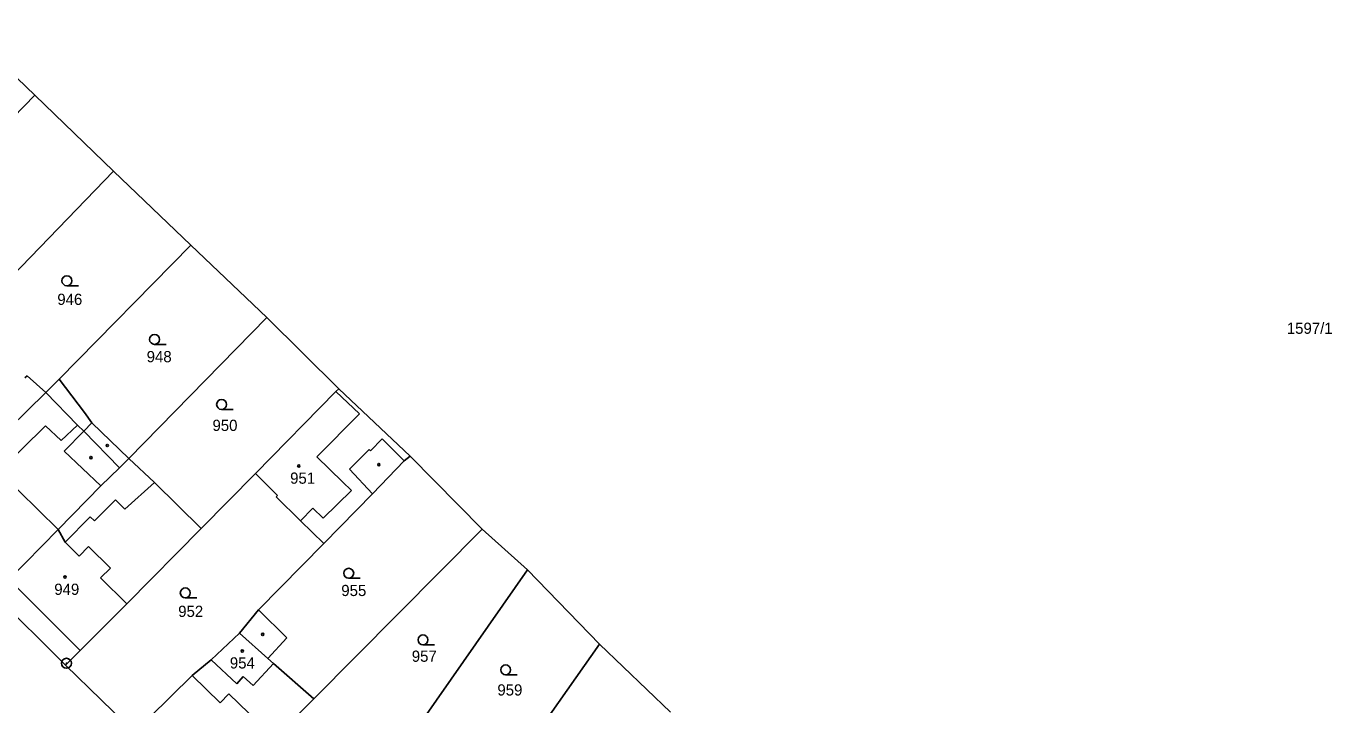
# Model space of a CAD drawing. Extents: x -779596 to -776743, y -1030330 to -1024513.
# Drawn here: x -777535.2 to -777336.9, y -1025578.4 to -1025475.3 of the extents above; entities that cross this region are included whole.
import ezdxf

# ---------------------------------------------------------------- set-up
doc = ezdxf.new("R2010")
doc.units = 0
for name, color, linetype in [('hranice parcel', 7, 'Continuous'), ('hranice vnitřní', 7, 'Continuous'), ('kultura', 7, 'Continuous'), ('Kód', 7, 'Continuous'), ('č_pacel stav_', 7, 'Continuous'), ('č_parcel poz_', 7, 'Continuous')]:
    doc.layers.add(name, color=color, linetype=linetype)

msp = doc.modelspace()

# ---------------------------------------------------------------- linework, layer by layer
at = {"layer": 'hranice parcel'}
for points in [[(-777544.81, -1025475.35), (-777533.87, -1025485.82)], [(-777552.15, -1025504.61), (-777533.87, -1025485.82)], [(-777533.87, -1025485.82), (-777521.9, -1025497.36)], [(-777541.56, -1025517.67), (-777521.9, -1025497.36)], [(-777521.9, -1025497.36), (-777510.17, -1025508.58)], [(-777530.18, -1025528.93), (-777510.17, -1025508.58)], [(-777510.17, -1025508.58), (-777498.66, -1025519.59)], [(-777519.57, -1025540.99), (-777498.66, -1025519.59)], [(-777498.66, -1025519.59), (-777487.71, -1025530.39)], [(-777535.36, -1025528.75), (-777535.01, -1025528.41)], [(-777535.01, -1025528.41), (-777532.18, -1025530.97)], [(-777532.18, -1025530.97), (-777530.18, -1025528.93)], [(-777530.18, -1025528.93), (-777526.32, -1025533.98)], [(-777537.75, -1025536.44), (-777532.18, -1025530.97)], [(-777500.36, -1025543.26), (-777488.14, -1025530.83)], [(-777488.14, -1025530.83), (-777487.71, -1025530.39)], [(-777487.71, -1025530.39), (-777476.89, -1025540.65)], [(-777526.32, -1025533.98), (-777525.2, -1025535.58)], [(-777525.2, -1025535.58), (-777519.57, -1025540.99)], [(-777521.02, -1025542.4), (-777519.57, -1025540.99)], [(-777482.58, -1025546.37), (-777477.76, -1025541.35)], [(-777477.76, -1025541.35), (-777476.89, -1025540.65)], [(-777476.89, -1025540.65), (-777465.93, -1025551.7)], [(-777523.85, -1025545.14), (-777521.02, -1025542.4)], [(-777508.63, -1025551.63), (-777500.36, -1025543.26)], [(-777500.36, -1025543.26), (-777497.03, -1025546.61)], [(-777530.33, -1025551.77), (-777523.85, -1025545.14)], [(-777497.22, -1025546.8), (-777497.03, -1025546.61)], [(-777497.22, -1025546.8), (-777493.52, -1025550.43)], [(-777489.99, -1025553.88), (-777482.58, -1025546.37)], [(-777537.78, -1025559.34), (-777530.33, -1025551.77)], [(-777530.33, -1025551.77), (-777529.28, -1025553.7)], [(-777519.89, -1025563.04), (-777508.63, -1025551.63)], [(-777493.52, -1025550.43), (-777489.99, -1025553.88)], [(-777491.51, -1025577.47), (-777465.93, -1025551.7)], [(-777465.93, -1025551.7), (-777459.04, -1025557.9)], [(-777529.28, -1025553.7), (-777527.14, -1025555.82)], [(-777499.92, -1025563.95), (-777489.99, -1025553.88)], [(-777527.14, -1025555.82), (-777525.69, -1025554.35)], [(-777525.69, -1025554.35), (-777522.37, -1025557.63)], [(-777523.88, -1025559.1), (-777522.37, -1025557.63)], [(-777476.64, -1025583.05), (-777459.04, -1025557.9)], [(-777459.04, -1025557.9), (-777448.12, -1025569.16)], [(-777523.88, -1025559.1), (-777519.89, -1025563.04)], [(-777540.06, -1025561.64), (-777529.23, -1025572.36)], [(-777527, -1025570.13), (-777519.89, -1025563.04)], [(-777502.79, -1025567.49), (-777499.92, -1025563.95)], [(-777499.92, -1025563.95), (-777495.62, -1025568.18)], [(-777507.1, -1025571.54), (-777502.79, -1025567.49)], [(-777498.47, -1025571.33), (-777495.62, -1025568.18)], [(-777461.52, -1025588.26), (-777448.12, -1025569.16)], [(-777448.12, -1025569.16), (-777437.34, -1025579.51)], [(-777529.23, -1025572.36), (-777527, -1025570.13)], [(-777509.96, -1025573.94), (-777507.1, -1025571.54)], [(-777507.1, -1025571.54), (-777503.18, -1025575.18)], [(-777498.47, -1025571.33), (-777497.64, -1025572.08)], [(-777529.23, -1025572.36), (-777518.37, -1025582.87)], [(-777500.73, -1025575.45), (-777497.64, -1025572.08)], [(-777497.64, -1025572.08), (-777491.51, -1025577.47)], [(-777516.43, -1025580.3), (-777509.96, -1025573.94)], [(-777503.18, -1025575.18), (-777502.23, -1025574.08)], [(-777502.23, -1025574.08), (-777500.73, -1025575.45)], [(-777495.03, -1025581.02), (-777491.51, -1025577.47)]]:
    msp.add_lwpolyline(points, dxfattribs=at)
at = {"layer": 'hranice vnitřní'}
for points in [[(-777532.18, -1025530.97), (-777527.37, -1025535.9)], [(-777488.14, -1025530.83), (-777484.59, -1025534.18)], [(-777539.31, -1025542.95), (-777532.22, -1025536.02)], [(-777532.22, -1025536.02), (-777529.88, -1025538.23)], [(-777529.88, -1025538.23), (-777527.37, -1025535.9)], [(-777527.37, -1025535.9), (-777526.44, -1025536.85)], [(-777526.44, -1025536.85), (-777525.2, -1025535.58)], [(-777491.02, -1025540.72), (-777484.59, -1025534.18)], [(-777529.4, -1025539.85), (-777526.44, -1025536.85)], [(-777526.44, -1025536.85), (-777521.02, -1025542.4)], [(-777482.88, -1025539.82), (-777481.11, -1025538)], [(-777481.11, -1025538), (-777477.76, -1025541.35)], [(-777529.4, -1025539.85), (-777523.85, -1025545.14)], [(-777486.08, -1025542.61), (-777483.11, -1025539.6)], [(-777483.11, -1025539.6), (-777482.88, -1025539.82)], [(-777519.57, -1025540.99), (-777515.68, -1025544.61)], [(-777491.02, -1025540.72), (-777487.16, -1025544.51)], [(-777539.31, -1025542.95), (-777530.33, -1025551.77)], [(-777486.08, -1025542.61), (-777482.58, -1025546.37)], [(-777520.19, -1025548.68), (-777515.68, -1025544.61)], [(-777515.68, -1025544.61), (-777508.63, -1025551.63)], [(-777490.1, -1025550.04), (-777485.8, -1025545.85)], [(-777487.16, -1025544.51), (-777485.8, -1025545.85)], [(-777524.81, -1025550.46), (-777521.61, -1025547.25)], [(-777521.61, -1025547.25), (-777520.19, -1025548.68)], [(-777529.28, -1025553.7), (-777525.44, -1025549.84)], [(-777525.44, -1025549.84), (-777524.81, -1025550.46)], [(-777493.52, -1025550.43), (-777491.63, -1025548.51)], [(-777491.63, -1025548.51), (-777490.1, -1025550.04)], [(-777537.78, -1025559.34), (-777527, -1025570.13)], [(-777502.79, -1025567.49), (-777498.47, -1025571.33)], [(-777509.96, -1025573.94), (-777505.72, -1025578.07)], [(-777505.72, -1025578.07), (-777504.41, -1025576.72)], [(-777504.41, -1025576.72), (-777501.37, -1025579.65)]]:
    msp.add_lwpolyline(points, dxfattribs=at)
at = {"layer": 'kultura'}
for points in [[(-777529, -1025514.76), (-777527.25, -1025514.76)], [(-777515.69, -1025523.66), (-777513.94, -1025523.66)], [(-777505.51, -1025533.53), (-777503.76, -1025533.53)], [(-777486.2, -1025559.15), (-777484.45, -1025559.15)], [(-777511.02, -1025562.13), (-777509.27, -1025562.13)], [(-777474.93, -1025569.26), (-777473.18, -1025569.26)], [(-777462.38, -1025573.81), (-777460.63, -1025573.81)]]:
    msp.add_lwpolyline(points, dxfattribs=at)
for centre, radius in [((-777529, -1025514.01), 0.75), ((-777515.69, -1025522.91), 0.75), ((-777505.51, -1025532.78), 0.75), ((-777522.87, -1025539.01), 0.175), ((-777525.34, -1025540.84), 0.175), ((-777493.78, -1025542.1), 0.175), ((-777481.63, -1025541.91), 0.175), ((-777486.2, -1025558.4), 0.75), ((-777529.28, -1025558.97), 0.175), ((-777511.02, -1025561.38), 0.75), ((-777499.26, -1025567.68), 0.175), ((-777474.93, -1025568.51), 0.75), ((-777502.36, -1025570.21), 0.175), ((-777462.38, -1025573.06), 0.75)]:
    msp.add_circle(centre, radius, dxfattribs=at)
at = {"layer": 'Kód'}
for radius in [0.75, 0.032]:
    msp.add_circle((-777529.06, -1025572.06), radius, dxfattribs=at)

# ---------------------------------------------------------------- texts
at = {"layer": 'č_pacel stav_'}
for s, p in [('951', (-777495.1, -1025544.81)), ('949', (-777530.91, -1025561.68)), ('954', (-777504.25, -1025572.86))]:
    msp.add_text(s, height=1.7, dxfattribs=at).set_placement(p)
at = {"layer": 'č_parcel poz_'}
for s, p in [('946', (-777530.45, -1025517.67)), ('1597/1', (-777343.77, -1025522.06)), ('948', (-777516.88, -1025526.37)), ('950', (-777506.89, -1025536.8)), ('955', (-777487.33, -1025561.86)), ('952', (-777512.09, -1025565.03)), ('957', (-777476.63, -1025571.84)), ('959', (-777463.63, -1025576.96))]:
    msp.add_text(s, height=1.7, dxfattribs=at).set_placement(p)

doc.saveas('drawing.dxf')
